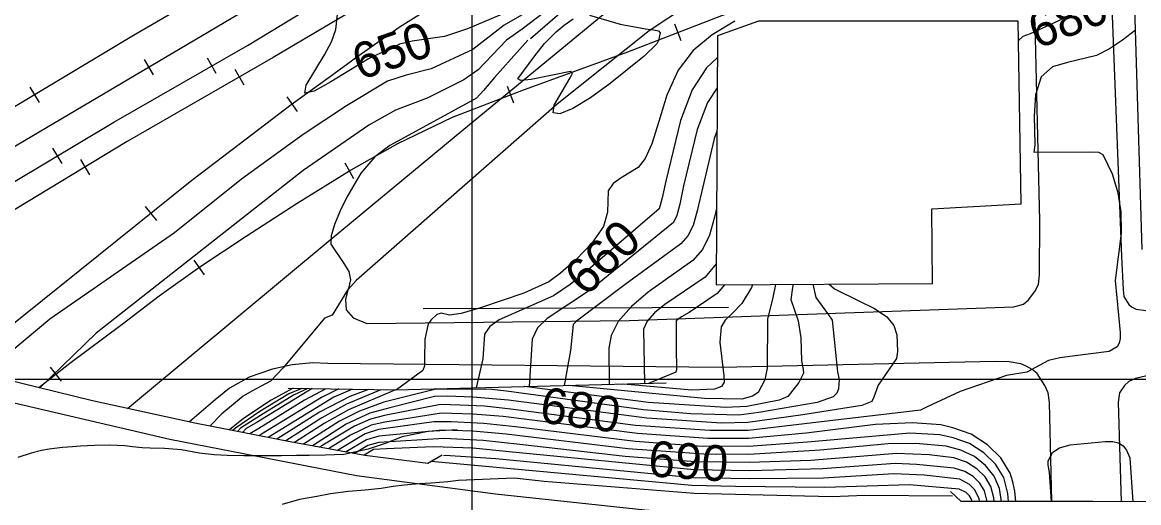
# Model space of a CAD drawing. Extents: x 79600 to 91800, y 75600 to 84400.
# Drawn here: x 81748 to 82374, y 80231 to 80500 of the extents above; entities that cross this region are included whole.
import ezdxf

# ---------------------------------------------------------------- set-up
doc = ezdxf.new("R2010")
doc.units = 0
for name, color, linetype in [('080-085$0$TI_BORDER', 7, 'Continuous'), ('084-085$0$BLDG', 7, 'Continuous'), ('084-085$0$BRIDGE', 7, 'Continuous'), ('084-085$0$GRID', 7, 'Continuous'), ('084-085$0$INDEX', 7, 'Continuous'), ('084-085$0$INDXLBL', 7, 'Continuous'), ('084-085$0$INTER', 7, 'Continuous'), ('084-085$0$INTERSTATE', 7, 'Continuous'), ('084-085$0$ROAD', 7, 'Continuous'), ('084-085$0$RR', 7, 'Continuous'), ('084-085$0$WALL', 7, 'Continuous')]:
    doc.layers.add(name, color=color, linetype=linetype)

# ---------------------------------------------------------------- blocks, each defined once
blk = doc.blocks.new('084-085$0$RRTICK100')
blk.add_line((0, -5), (0, 5))

msp = doc.modelspace()

# ---------------------------------------------------------------- linework, layer by layer
at = {"layer": '080-085$0$TI_BORDER'}
msp.add_lwpolyline([(79700, 80300), (86700, 80300), (86700, 75700), (79700, 75700)], close=True, dxfattribs=at)
at = {"layer": '084-085$0$BLDG'}
msp.add_lwpolyline([(82375.6, 80372.49), (82369.73, 80563.07), (82406.82, 80573.88), (82435.62, 80574.78)], dxfattribs=at)
msp.add_lwpolyline([(82257.76, 80395.23), (82307.81, 80398.03), (82306.07, 80500.32), (82160.55, 80500.34), (82137.59, 80492.11), (82136.91, 80352.8), (82258.18, 80353.56)], close=True, dxfattribs=at)
at = {"layer": '084-085$0$BRIDGE'}
for points in [[(81983.44, 80257.45), (81975.38, 80252.89), (81940.06, 80257.33), (81898.35, 80265), (81844.95, 80275.39), (81787.66, 80287.93), (81726.51, 80302.85), (81726.15, 80302.94), (81656.69, 80321.47), (81586.14, 80340.3), (81532.09, 80355.51), (81495.17, 80367.87), (81455.44, 80380.99), (81433.31, 80388.93), (81428.42, 80399.94)], [(82418.59, 80236.57), (82412.88, 80231.09), (82347.88, 80231.46), (82274.19, 80231.46), (82268.09, 80237.17)]]:
    msp.add_lwpolyline(points, dxfattribs=at)
at = {"layer": '084-085$0$GRID'}
msp.add_line((82000, 84000), (82000, 80000), dxfattribs=at)
at = {"layer": '084-085$0$INDEX'}
for points in [[(82371.09, 80519.11), (82360.45, 80515.75), (82350.13, 80511.48), (82328.35, 80500.33), (82312.82, 80493.21), (82308.71, 80491.63), (82306.39, 80489.63), (82306.26, 80489.25)], [(82029.07, 80509.26), (81997.6, 80495.94), (81984.73, 80491.64), (81966.63, 80489.09), (81959.65, 80487.43), (81942.28, 80479.2), (81921.03, 80466.28), (81911.68, 80461.07), (81906.55, 80459.94), (81907.35, 80464.49), (81917.54, 80481.44), (81921.52, 80488.69), (81923.82, 80495.61), (81924.89, 80504.25)], [(82137.53, 80479.68), (82131.49, 80474.22), (82123.4, 80461.76), (82116.94, 80444.7), (82108.69, 80410.83), (82106.73, 80401.49), (82104.94, 80395.35), (82066.57, 80362.22), (82055.24, 80353.02), (82045.77, 80346.61), (82015.43, 80333.18), (82010.11, 80329.49), (82007.26, 80325.18), (82006.16, 80311.27), (82002.48, 80295.12)], [(82200.24, 80353.2), (82203.21, 80350.56), (82217.12, 80343.61), (82225.61, 80339.5), (82232.57, 80334.93), (82236.51, 80329.95), (82238.07, 80324.84), (82238.46, 80315.54), (82237.97, 80311.51), (82227.62, 80296.56), (82225.31, 80289.9), (82224.02, 80287.47), (82218.53, 80285.17), (82185.54, 80280.02), (82154.66, 80275.77), (82139.87, 80275.36), (82098.15, 80278.12), (82020.67, 80288.25), (82000.59, 80289.86), (81986.31, 80290.38), (81979.17, 80290.23), (81954.19, 80283.95), (81942.97, 80280.95), (81929.69, 80274.87), (81910.82, 80262.71)], [(82141.67, 80352.83), (82137.45, 80347.92), (82121.84, 80337.29), (82117.45, 80334.78), (82114.51, 80332.57), (82114.48, 80314.3), (82114.68, 80308.75), (82114.77, 80305.52), (82114.27, 80303.98), (82099.09, 80297.62)], [(81904.82, 80294.85), (81897.61, 80291.75), (81881.32, 80281.87), (81867.73, 80272.65), (81866.24, 80271.25)], [(81933.32, 80294.37), (81922.87, 80289.98), (81886.05, 80267.39)], [(82292.6, 80231.46), (82292.43, 80233.59), (82290.8, 80239.92), (82287.52, 80245.31), (82282.89, 80249.9), (82277.14, 80253.55), (82270.07, 80255.92), (82256.17, 80257.65), (82237.87, 80258.45), (82189.92, 80254.54), (82155.39, 80253.27), (82125.22, 80253.71), (82085.88, 80256.64), (82026.97, 80263.49), (82006.37, 80265.67), (81984.31, 80266.7), (81948.05, 80264.53), (81941.82, 80262.93), (81934.45, 80258.36)]]:
    msp.add_lwpolyline(points, dxfattribs=at)
at = {"layer": '084-085$0$INTER'}
for points in [[(82088.03, 80538.24), (82018.27, 80497.97), (82000.6, 80484.46), (81977.31, 80473.62), (81963.27, 80470.11), (81952.93, 80466.67), (81929.93, 80452.97), (81905.59, 80436.82), (81871.1, 80411.93), (81833.55, 80381.8), (81763.63, 80333.5), (81734.75, 80309.5), (81726.29, 80302.9)], [(82084.15, 80534.89), (82048.64, 80511.28), (82028.21, 80495.88), (82019.48, 80489.61), (82003.61, 80472.97), (81995.64, 80467.41), (81975.15, 80457.21), (81957.27, 80450.46), (81942.33, 80442.07), (81905.53, 80416.7), (81789.69, 80325.67), (81758.13, 80295.13)], [(82066, 80503.65), (82083.08, 80498.53), (82097.29, 80495.98), (82101.9, 80495.36), (82104.55, 80494.77), (82105.6, 80493.68), (82104.67, 80489.52), (82103.77, 80487.6), (82096.51, 80480.64), (82077.61, 80465.36), (82066.49, 80457.32), (82056.65, 80451.41), (82049.33, 80448.46), (82045.66, 80449.05), (82046.21, 80453.3), (82055.23, 80468.65), (82056.51, 80471.11), (82055.41, 80472.02), (82033.4, 80467.64), (82027.61, 80467.04), (82025.75, 80467.95), (82035.39, 80480.78), (82040.75, 80487.73), (82047.29, 80494.3), (82051.81, 80498.07), (82056.8, 80501.48)], [(82371.82, 80495.17), (82364.5, 80489.65), (82357.14, 80484.72), (82349.99, 80481.06), (82333.62, 80477.21), (82325.29, 80474.8), (82318.96, 80469.2), (82315.79, 80459.14), (82314.98, 80447.22), (82315.34, 80431.22), (82315.12, 80428.16), (82314.79, 80427.03), (82346.25, 80427.16), (82350.97, 80427.02), (82353.56, 80425.65), (82358.67, 80414.77), (82361.71, 80405.06), (82363.66, 80393.7), (82363.71, 80381.73), (82360.38, 80355.24), (82363.29, 80326.12), (82363.23, 80322.68), (82362.67, 80320.04), (82361.53, 80318.01), (82357.07, 80315.39), (82336.43, 80312.9), (82329.39, 80311.98), (82323.03, 80310.46), (82310.85, 80303.96), (82299.62, 80302.06), (82273.66, 80293.14), (82254.69, 80284.34), (82251.41, 80282.68), (82186.42, 80274.92), (82154.81, 80271.27), (82133.29, 80271.17), (82091.81, 80274.12), (82021.93, 80283.29), (82007.19, 80284.81), (81993.4, 80285.38), (81982.56, 80285.72), (81951.2, 80279.66), (81943.32, 80277.55), (81934.39, 80273.67), (81916.7, 80263.09), (81915, 80261.94)], [(82147.3, 80500.3), (82134.6, 80492.56), (82123.97, 80483.82), (82115.56, 80472.78), (82109.35, 80458.86), (82104.73, 80444.2), (82100.92, 80431.68), (82097.21, 80423.4), (82093.26, 80418.48), (82083.72, 80412.54), (82079.16, 80409.39), (82076.39, 80405.4), (82076.12, 80393.48), (82073.83, 80385.38), (82067.36, 80376.07), (82058.47, 80366.84), (82049.83, 80359.27), (82043.26, 80354.42), (82029.13, 80348.15), (82004.9, 80339.8), (81994.1, 80336.73), (81987.58, 80335.79), (81982.98, 80336.88), (81980.46, 80336.09), (81977.25, 80333.24), (81975.59, 80330.9), (81973.71, 80322.35), (81973.6, 80311.5), (81973.52, 80307.52), (81972.64, 80304.77), (81957.88, 80293.97)], [(82031.35, 80489.7), (82012.73, 80468.66), (82006.61, 80461.49), (82002.63, 80457.25), (81958.56, 80433.18), (81954.06, 80430.72), (81945.83, 80424.42), (81937.91, 80415.14), (81930.16, 80401.85), (81926.33, 80394.11), (81923.13, 80386.55), (81921.24, 80380.12), (81921.18, 80375.48), (81928.45, 80364.73), (81931.12, 80360.26), (81932.2, 80355.5), (81930.98, 80350.74), (81921.78, 80335.86), (81917.63, 80334.11), (81894.45, 80306.36), (81887.37, 80298.77), (81876.86, 80293.18), (81871.99, 80290.54), (81859.99, 80280.59), (81853.42, 80273.74)], [(82137.45, 80463.05), (82132.07, 80454.77), (82126.33, 80439.58), (82118.7, 80408.08), (82116.51, 80397.86), (82114.82, 80391.57), (82113.03, 80387.71), (82066.47, 80350.03), (82042.28, 80333.98), (82036.82, 80328.79), (82033.93, 80322.45), (82032.24, 80295.89)], [(82137.33, 80438.72), (82135.72, 80434.47), (82126.28, 80394.24), (82123.96, 80386.04), (82121.13, 80380.08), (82117.22, 80375.62), (82085.95, 80352.97), (82058.71, 80332.48), (82056.78, 80330.65), (82055.39, 80316), (82051.87, 80296.4)], [(82137.12, 80395.39), (82136.06, 80390.61), (82133.1, 80380.51), (82129.22, 80372.45), (82123.9, 80366.34), (82108.59, 80355.52), (82098.9, 80348.58), (82089.46, 80340.62), (82082.1, 80332.33), (82078.12, 80324.36), (82076.73, 80317.3), (82077.02, 80297.05)], [(82136.97, 80364.42), (82130.68, 80357.13), (82108.18, 80341.68), (82102.4, 80337), (82098.31, 80332.45), (82096.14, 80328.04), (82096.86, 80297.56)], [(82191.14, 80353.14), (82192.8, 80345.66), (82199.91, 80335.95), (82201.94, 80333), (82204.83, 80304.06), (82205.78, 80299.79), (82205.48, 80294.5), (82204.46, 80292.16), (82202.39, 80290.13), (82193.58, 80286.85), (82160.76, 80281.25), (82149.64, 80279.76), (82122.68, 80280.63), (82096.26, 80282.74), (82019.41, 80293.2), (82011.23, 80294.25), (81979.96, 80294.31), (81950.75, 80287.14), (81937.13, 80282.07), (81925.88, 80276.45), (81905.87, 80263.62)], [(82180.03, 80353.07), (82179.62, 80351.32), (82178.78, 80344.57), (82182.87, 80332.6), (82184.35, 80323.1), (82184.8, 80310.31), (82185.67, 80305.34), (82185.86, 80303.39), (82183.26, 80298.05), (82178.51, 80292.07), (82177.02, 80290.3), (82172.19, 80288.24), (82154.12, 80284.72), (82142.21, 80284.15), (82099.02, 80287.01), (82029.32, 80295.82)], [(82170.21, 80353.01), (82168.57, 80345.69), (82165.62, 80333.55), (82165.57, 80306.16), (82164.26, 80299.55), (82160.36, 80292.6), (82157.34, 80290.44), (82151.3, 80288.71), (82130.45, 80289.11), (82054.39, 80296.46)], [(82157.24, 80352.92), (82156.63, 80351.24), (82151.21, 80342.39), (82146, 80336.91), (82141.97, 80333.01), (82139.8, 80329.2), (82139.04, 80320.66), (82141.13, 80301.82), (82141.43, 80298.32), (82139.92, 80295.83), (82135.93, 80294.47), (82123.29, 80293.86), (82085.03, 80297.25)], [(81900.09, 80294.93), (81887.74, 80288.25), (81872.13, 80277.95), (81864.33, 80271.62)], [(81908.2, 80294.8), (81900.19, 80291.06), (81881.74, 80279.71), (81870.52, 80272.52), (81868.75, 80270.76)], [(81910.73, 80294.75), (81879.22, 80275.49), (81873.77, 80272.3), (81871.72, 80270.18)], [(81918.37, 80294.62), (81906.41, 80288.17), (81880.74, 80272.32), (81875.83, 80269.38)], [(81925.58, 80294.5), (81915.8, 80289.8), (81882.25, 80269.15), (81880.98, 80268.38)], [(81942.26, 80294.22), (81931.68, 80290.32), (81914.75, 80281.46), (81890.92, 80266.45)], [(81949.07, 80294.1), (81929.88, 80285.95), (81916.05, 80278.34), (81895.85, 80265.48)], [(81957.31, 80293.96), (81931, 80282.88), (81917.34, 80275.22), (81900.77, 80264.55)], [(82304.67, 80231.46), (82304.15, 80237.25), (82303.13, 80242.52), (82301.54, 80247.36), (82296.3, 80255.96), (82288.91, 80263.3), (82279.72, 80269.12), (82269.55, 80272.84), (82262.73, 80274.5), (82246.89, 80275.54), (82226.2, 80274.59), (82187.29, 80269.83), (82154.95, 80266.77), (82132.19, 80266.77), (82092.9, 80269.55), (82017.54, 80279.09), (82000.59, 80280.35), (81983, 80280.96), (81951.42, 80275.92), (81943.67, 80274.16), (81932.09, 80268.69), (81919.87, 80261.04)], [(82300.66, 80231.46), (82300.24, 80236.03), (82297.96, 80244.88), (82293.37, 80252.41), (82286.9, 80258.83), (82278.86, 80263.93), (82269.73, 80267.2), (82262.2, 80268.75), (82245.35, 80269.84), (82188.17, 80264.73), (82155.1, 80262.27), (82126.53, 80262.56), (82091.79, 80265.15), (82024.45, 80273.39), (82006.78, 80275.24), (81988.56, 80276.07), (81978.75, 80276.14), (81947.84, 80271.73), (81940.26, 80269.31), (81924.75, 80260.15)], [(81991.87, 80271.67), (81975.65, 80270.69), (81961.06, 80267.63), (81951.49, 80263.94), (81942.1, 80260.84), (81928.45, 80257.83), (81917.97, 80257.47), (81909.04, 80257.32), (81901.83, 80257.31), (81893.47, 80257.17), (81887.61, 80257.08), (81881.21, 80257.09), (81872.36, 80257.13), (81863.02, 80257.29), (81855.97, 80257.63), (81847.41, 80258.67), (81837.53, 80260.43), (81827.86, 80261.17), (81819.89, 80261.44), (81815.42, 80261.65), (81809.94, 80262.2), (81805.68, 80262.66), (81797.15, 80263), (81788.76, 80262.83), (81780.94, 80262.48), (81776.51, 80262.14), (81770.82, 80261.71), (81763.31, 80260.8), (81759.02, 80260.09), (81753.33, 80258.5), (81745.72, 80256.2)], [(82296.68, 80231.46), (82295.57, 80238.76), (82292.66, 80245.76), (82287.84, 80251.72), (82281.62, 80256.73), (82274.05, 80260.34), (82265.73, 80262.43), (82248.73, 80263.95), (82233.18, 80263.86), (82195.24, 80260.23), (82155.25, 80257.77), (82130.01, 80257.97), (82087.36, 80261.01), (82019.28, 80269.24), (82000.59, 80270.84), (81983.87, 80271.45), (81947.95, 80268.13), (81941.04, 80266.12), (81929.69, 80259.24)], [(82324.65, 80231.46), (82324.48, 80234.43), (82323.56, 80248.04), (82322.92, 80251.84), (82322.93, 80254.26), (82325.42, 80259.22), (82329.16, 80261.58), (82335.19, 80263.19), (82354.85, 80265.17), (82359.01, 80265.15), (82362.22, 80264.35), (82364.8, 80262.6), (82366.75, 80260.27), (82368.6, 80255.88), (82370.2, 80231.33)], [(82288.6, 80231.46), (82288.53, 80232.37), (82287.22, 80237.44), (82284.59, 80241.76), (82280.88, 80245.44), (82276.28, 80248.36), (82270.24, 80250.28), (82249.22, 80252.3), (82237.13, 80252.75), (82196.49, 80249.78), (82155.54, 80248.77), (82124.57, 80249.29), (82021.02, 80259.38), (82000.59, 80261.32), (81978.34, 80262.05), (81952.29, 80260.95), (81945.08, 80260.57), (81939.74, 80257.39)], [(82284.44, 80231.46), (82284.24, 80233.14), (82281.67, 80238.2), (82278.88, 80240.97), (82273.32, 80243.98), (82253.33, 80246.22), (82236.39, 80247.06), (82197.12, 80244.55), (82155.69, 80244.27), (82123.91, 80244.86), (82013.46, 80255.36), (81985.18, 80257.19), (81984.15, 80257.18)], [(82280.27, 80231.46), (82280.06, 80232.48), (82278.74, 80234.65), (82276.87, 80236.5), (82273.07, 80238.52), (82245.13, 80240.94), (82197.75, 80239.33), (82147.73, 80239.86), (82123.26, 80240.44), (81977.29, 80253.97)], [(82269.34, 80234.49), (82220.11, 80234.88), (82201.97, 80234.22), (82124.54, 80235.96), (82040.64, 80242.76), (82023.72, 80244.56), (81992.7, 80243.24), (81986.61, 80242.55), (81977.21, 80241.87), (81970.63, 80241.47), (81962.26, 80240.71), (81955.93, 80239.97), (81949.26, 80238.9), (81940.38, 80237.88), (81930.82, 80237.17), (81920.87, 80235.89), (81913.21, 80234.34), (81903.6, 80232.66), (81893.84, 80229.85)]]:
    msp.add_lwpolyline(points, dxfattribs=at)
at = {"layer": '084-085$0$INTERSTATE'}
msp.add_lwpolyline([(82422.6, 80218.25), (82343, 80216.66), (82269.62, 80216.82), (82211.45, 80219.09), (82154.37, 80222.31), (82096.98, 80226.61), (82013.27, 80235.56), (81935.47, 80245.95), (81830.86, 80266.28), (81726.84, 80290.56)], dxfattribs=at)
at = {"layer": '084-085$0$ROAD'}
for points in [[(82101.04, 81380.43), (82105.47, 81367.39), (82130.57, 81283.6), (82144.06, 81239.84), (82155.31, 81206.17), (82171.64, 81155.9), (82211.82, 81022.91), (82225.16, 80978.53), (82235.32, 80944.39), (82248.81, 80901.09), (82277.88, 80804.26), (82300.27, 80730.39), (82324.55, 80652.19), (82345.06, 80579.4), (82354.6, 80546.34), (82357.8, 80531.9), (82358.2, 80518.07), (82363.96, 80368.69), (82364.86, 80350.04), (82365.19, 80346.31), (82368.02, 80341.82), (82369.59, 80340.43), (82372.24, 80339.05), (82377.53, 80338.46)], [(81807.21, 80283.65), (81816.24, 80291.07), (81920.8, 80378.02), (81995.66, 80439.9), (82089.54, 80517.15), (82101.14, 80527.17), (82115.07, 80537.36), (82126.23, 80542.57), (82139.87, 80549.18), (82155.84, 80556.12), (82189.8, 80570.64), (82269.05, 80602.24), (82282.52, 80606.52)], [(82120.84, 80509.1), (82099.48, 80494.82), (82047.81, 80453.76), (81935.24, 80355.25), (81930.61, 80349.94), (81929.25, 80344.64), (81929.75, 80338.74), (81933.67, 80334.25), (81941.31, 80331.04), (82088.22, 80332.74), (82303.66, 80340.48), (82309.1, 80341.91), (82311.88, 80344.42), (82315.43, 80348.95), (82317.42, 80352.85), (82318.01, 80358.29), (82318.13, 80388.61), (82315.57, 80498.83), (82314.24, 80512.66)], [(84093.89, 80353.81), (84022.53, 80353.36), (84016.48, 80351.3), (84008.27, 80347.21), (84001.29, 80344.21), (83992.29, 80340.89), (83987.79, 80339.61), (83982.82, 80338.96), (83972.1, 80337.8), (83844.63, 80335.13), (83682.49, 80331), (83542.58, 80327.94), (83387.12, 80324.47), (83237.42, 80321.66), (83035.8, 80316.65), (82730.33, 80309.28), (82377.45, 80301.61), (82371.7, 80300.33), (82367.98, 80298.6), (82365.67, 80296.4), (82362.89, 80292.34), (82361.99, 80287.05), (82363.83, 80231.37)], [(82324.88, 80231.46), (82323.59, 80286.97), (82322.78, 80292.25), (82321.04, 80296.43), (82316.65, 80303.09), (82313.83, 80305.41), (82310.56, 80307.25), (82307.6, 80308.63), (82301.06, 80309.68), (82293.13, 80309.94), (82139.85, 80306.48), (81919.37, 80308.82), (81910.97, 80309.08), (81899.47, 80308.07), (81888.45, 80305.52), (81875.42, 80301.08), (81864.26, 80294.95), (81856.37, 80288.37), (81841.88, 80276.06)]]:
    msp.add_lwpolyline(points, dxfattribs=at)
at = {"layer": '084-085$0$RR'}
for points in [[(82252.45, 80707.79), (82241.51, 80702.81), (82209.42, 80689.08), (82188.18, 80679.93), (82159.2, 80664.82), (82128.21, 80648.15), (82086.06, 80626.11), (82046.7, 80605.34), (81959.47, 80556.28), (81873.65, 80506.61), (81724.64, 80418.76)], [(81725.07, 80399.33), (81799.58, 80443.8), (81874.4, 80486.71), (81912.35, 80509.5), (81941.63, 80526.16), (81970.29, 80541.43), (82003.77, 80558.58), (82035.7, 80574.02), (82064.06, 80588.35), (82102.82, 80605.54), (82157.08, 80629.98), (82261.9, 80675.95)], [(82265.39, 80664.23), (82202.6, 80636.49), (82139.03, 80608.88), (82095.47, 80588.55), (82061.82, 80573.41), (82029.89, 80558.44), (81999.98, 80543.01), (81970.69, 80527.59), (81928.87, 80503.54), (81888.9, 80479.96), (81807.11, 80432.96), (81725.79, 80383.94)], [(82270.6, 80646.66), (82224.12, 80626.68), (82147.22, 80591.36), (82085.36, 80564.07), (82049.4, 80547.06), (82028.16, 80536.5), (82000.43, 80521.87), (81983.23, 80511.66), (81959.85, 80497.05), (81936.16, 80480.57), (81920.22, 80468.66), (81898.86, 80453.44), (81873.64, 80434.31), (81843.32, 80411.11), (81728.07, 80318.81)], [(82061.95, 80626.58), (82043.04, 80618.53), (82026.6, 80612.06), (82014.97, 80606.54), (82000.86, 80600.23), (81987.53, 80593.62), (81976.84, 80587.8), (81955.62, 80576.31), (81894.12, 80540.79), (81810.62, 80492.22), (81724.5, 80440.83)], [(81757.54, 80295.28), (81774.93, 80309), (81804.18, 80330.79), (81824.91, 80346.63), (81847.82, 80362.79), (81873.67, 80380.05), (81902.17, 80398.42), (81931.28, 80416.33), (81958.7, 80431.9), (81989.24, 80446.55), (82028.01, 80461.41), (82087.43, 80483.08), (82140.16, 80503.47), (82198.19, 80522.65), (82275.78, 80545.38), (82298.44, 80552.43)]]:
    msp.add_lwpolyline(points, dxfattribs=at)
at = {"layer": '084-085$0$WALL'}
msp.add_line((81972.83, 80339.47), (82143.91, 80340.24), dxfattribs=at)
for points in [[(82032.85, 80490.56), (82109.73, 80556.99), (82177.52, 80584.17), (82257.27, 80615.62), (82277.53, 80623.32)], [(81897.21, 80294.98), (81957.41, 80293.96), (82108.87, 80297.87)]]:
    msp.add_lwpolyline(points, dxfattribs=at)

# ---------------------------------------------------------------- block references
at = {"layer": '084-085$0$RR'}
for p, rotation in [((82115.53, 80493.95), 21.13879137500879), ((81819.14, 80474.47), -149.47784367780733), ((81854.43, 80475.26), 29.837979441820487), ((81869.81, 80468.99), -150.11537960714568), ((81755.11, 80459.1), -149.1771408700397), ((82021.83, 80459.04), 20.968662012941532), ((81899.36, 80453.79), -144.53546571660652), ((81768.01, 80424.95), 30.8321620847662), ((81783.4, 80418.67), -148.9159904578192), ((81931.54, 80416.48), 29.582152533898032), ((81820.25, 80392.63), -141.30825460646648), ((81847.39, 80362.48), 35.1974585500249), ((81767.13, 80302.85), 38.26400913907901)]:
    msp.add_blockref('084-085$0$RRTICK100', p, dxfattribs=dict(at, rotation=rotation))

# ---------------------------------------------------------------- texts
at = {"layer": '084-085$0$INDXLBL'}
for s, rotation, p in [('680', 21.24277, (82316.77, 80484.51)), ('650', 19.08644, (81937.51, 80467.09)), ('660', 43.30394, (82063.8, 80345.61)), ('680', 352.03354, (82037.49, 80275.98)), ('690', 356.01064, (82098.44, 80245.7))]:
    msp.add_text(s, height=20, rotation=rotation, dxfattribs=at).set_placement(p)

doc.saveas('drawing.dxf')
